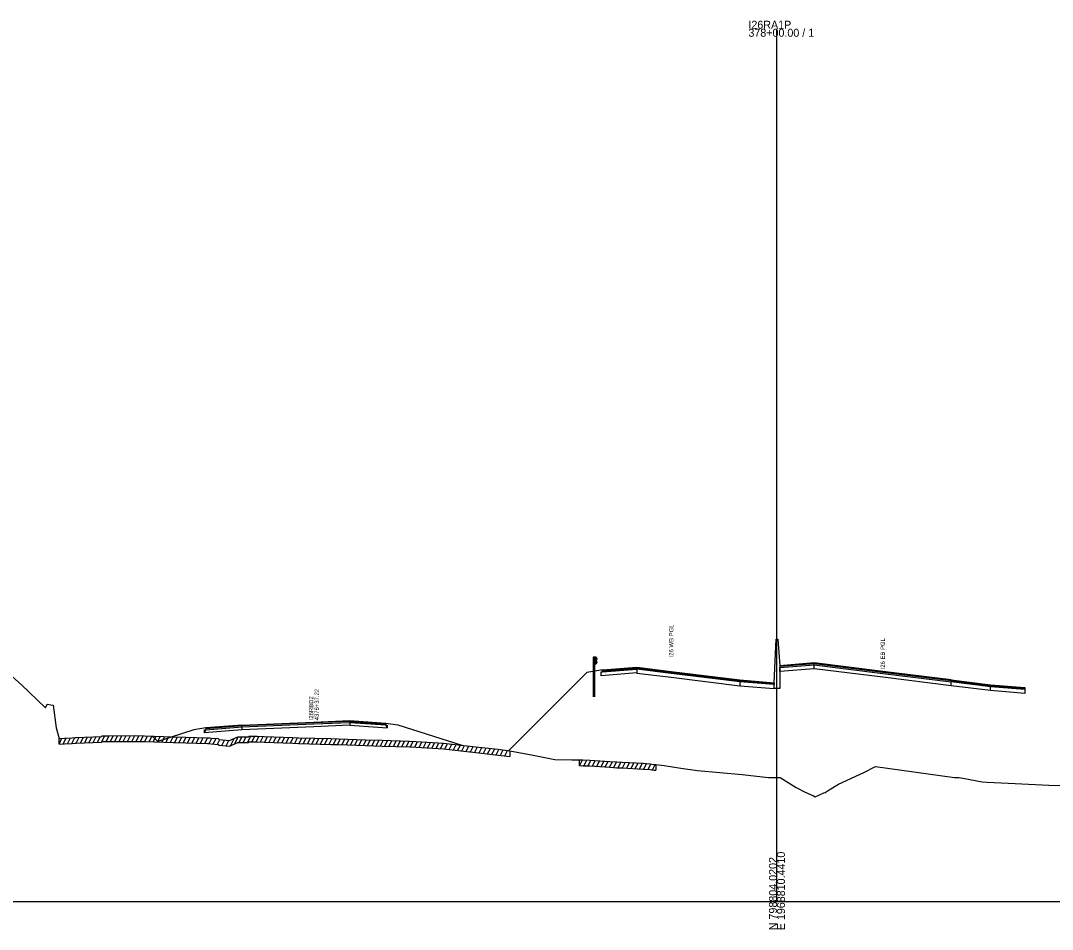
# Model space of a CAD drawing. Extents: x 1017 to 19997, y -1947 to 50737.
# Drawn here: x 14335.3 to 14696.4, y 27990.3 to 28308.2 of the extents above; entities that cross this region are included whole.
import ezdxf

# ---------------------------------------------------------------- set-up
doc = ezdxf.new("R2010")
doc.units = 0
for name, color, linetype in [('RD_GPK_XS_Cell', 7, 'Continuous'), ('RD_XS_Base', 7, 'Continuous'), ('RD_XS_ExGround', 7, 'Continuous'), ('RD_XS_ExPaveRet', 7, 'Continuous'), ('RD_XS_GR', 7, 'Continuous'), ('RD_XS_Greenside', 7, 'Continuous'), ('RD_XS_MedBWall', 7, 'Continuous'), ('RD_XS_Pave', 7, 'Continuous'), ('RD_XS_PaveOvlay', 7, 'Continuous'), ('RD_XS_TieSlope', 7, 'Continuous'), ('RD_XS_TX_Notes', 7, 'Continuous')]:
    doc.layers.add(name, color=color, linetype=linetype)

msp = doc.modelspace()

# ---------------------------------------------------------------- linework, layer by layer
at = {"layer": 'RD_GPK_XS_Cell'}
for p, q in [((14600, 28000), (14600, 28305.37)), ((14000, 28000), (14600, 28000)), ((14600, 28000), (15200, 28000))]:
    msp.add_line(p, q, dxfattribs=at)
at = {"layer": 'RD_XS_Base'}
for points in [[(14538.45, 28080.35), (14538.95, 28080.39), (14550.95, 28081.34)], [(14550.95, 28081.34), (14550.95, 28080)], [(14551, 28081.33), (14551, 28079.99)], [(14601, 28080.54), (14601, 28081.88)], [(14613, 28081.49), (14601, 28080.54)], [(14613, 28081.49), (14613, 28082.83)], [(14660.95, 28075.54), (14637, 28078.52), (14613, 28081.49)], [(14538.45, 28079.01), (14538.45, 28080.35)], [(14550.95, 28080), (14538.45, 28079.01)], [(14551, 28079.99), (14550.95, 28080)], [(14551, 28079.99), (14563, 28078.52), (14587, 28075.53)], [(14599, 28075.93), (14587, 28076.87)], [(14587, 28076.87), (14587, 28075.53)], [(14587, 28075.53), (14599, 28074.59)], [(14599, 28074.59), (14599, 28075.93)], [(14660.95, 28075.54), (14660.95, 28076.88)], [(14674.71, 28073.83), (14660.95, 28075.54)], [(14674.71, 28073.83), (14674.71, 28075.17)], [(14686.71, 28072.87), (14674.71, 28073.83)], [(14686.71, 28074.21), (14686.71, 28072.87)], [(14450.51, 28062.71), (14450.51, 28061.71)], [(14463.62, 28060.76), (14463.09, 28061.8), (14450.51, 28062.71)], [(14450.51, 28062.71), (14463.09, 28061.8), (14463.62, 28061.76)], [(14399.65, 28059.09), (14400.18, 28060.14), (14412.76, 28061.14)], [(14399.65, 28060.09), (14400.18, 28060.14), (14412.76, 28061.14)], [(14412.76, 28060.14), (14399.65, 28059.09)], [(14399.65, 28059.09), (14399.65, 28060.09)], [(14450.51, 28061.71), (14437.93, 28061.19), (14412.76, 28060.14)], [(14412.76, 28061.14), (14412.76, 28060.14)], [(14450.51, 28061.71), (14463.62, 28060.76)], [(14463.62, 28061.76), (14463.62, 28060.76)]]:
    msp.add_lwpolyline(points, dxfattribs=at)
at = {"layer": 'RD_XS_ExGround'}
msp.add_lwpolyline([(14330.42, 28080.54), (14335.48, 28075.94), (14344.09, 28067.83), (14344.64, 28069.14), (14345.92, 28068.85), (14346.72, 28068.78), (14347.8, 28060.82), (14348.76, 28057.12), (14350.74, 28057.19), (14353.42, 28057.29), (14354.47, 28057.45), (14354.77, 28057.46), (14363.62, 28057.83), (14363.83, 28058.04), (14366.32, 28058.05), (14375.46, 28058.08), (14378.7, 28058), (14388.8, 28057.71), (14389.35, 28057.69), (14400.72, 28057.32), (14401.52, 28057.29), (14402.06, 28057.24), (14404.48, 28057.03), (14404.8, 28056.72), (14408.45, 28056.34), (14411.31, 28057.65), (14411.77, 28057.65), (14415.11, 28057.67), (14415.35, 28057.87), (14417.17, 28057.9), (14418.07, 28057.91), (14420.58, 28057.81), (14430.54, 28057.41), (14432.6, 28057.35), (14443.95, 28057.02), (14446.53, 28056.93), (14455.97, 28056.64), (14461.86, 28056.44), (14471.44, 28056.17), (14473.79, 28056.03), (14483.34, 28055.44), (14490.43, 28054.65), (14495.67, 28054.09), (14502.4, 28053.3), (14506.56, 28052.78), (14514.7, 28051.22), (14522.29, 28049.72), (14528.21, 28049.6), (14530.93, 28049.56), (14531.63, 28049.58), (14532.06, 28049.56), (14534.49, 28049.48), (14541.54, 28049.03), (14543.99, 28048.87), (14545.81, 28048.77), (14553.21, 28048.4), (14555.66, 28048.21), (14556.25, 28048.13), (14556.9, 28048.03), (14557.65, 28048.03), (14560.5, 28047.59), (14566.38, 28046.64), (14572.2, 28045.87), (14587.86, 28044.43), (14597, 28043.46), (14600, 28043.44), (14601.17, 28043.43), (14606.71, 28039.9), (14609.88, 28038.33), (14612.79, 28036.97), (14613.39, 28036.69), (14616.42, 28038.03), (14616.89, 28038.24), (14618.3, 28039.14), (14621.51, 28041.1), (14630.4, 28045.22), (14634.52, 28047.24), (14662.14, 28043.45), (14663.58, 28043.39), (14665.03, 28043.19), (14671.82, 28041.94), (14673.53, 28041.82), (14683.36, 28041.3), (14695.15, 28040.74), (14714.54, 28040.24)], dxfattribs=at)
at = {"layer": 'RD_XS_ExPaveRet'}
for p, q in [((14348.76, 28055.12), (14349.78, 28057.16)), ((14348.76, 28055.12), (14348.76, 28057.12)), ((14350.26, 28055.18), (14351.28, 28057.21)), ((14351.76, 28055.23), (14352.78, 28057.27)), ((14353.26, 28055.29), (14354.34, 28057.43)), ((14353.42, 28055.29), (14354.47, 28055.45)), ((14354.47, 28055.45), (14354.77, 28055.46)), ((14354.76, 28055.46), (14355.78, 28057.51)), ((14354.77, 28055.46), (14363.62, 28055.83)), ((14356.26, 28055.53), (14357.28, 28057.57)), ((14357.76, 28055.59), (14358.78, 28057.63)), ((14359.26, 28055.65), (14360.28, 28057.69)), ((14360.76, 28055.71), (14361.78, 28057.75)), ((14362.26, 28055.77), (14363.28, 28057.82)), ((14363.62, 28055.83), (14363.83, 28056.04)), ((14363.76, 28055.97), (14364.8, 28058.05)), ((14363.83, 28056.04), (14366.32, 28056.05)), ((14365.26, 28056.05), (14366.26, 28058.05)), ((14366.32, 28056.05), (14375.46, 28056.08)), ((14366.76, 28056.05), (14367.76, 28058.06)), ((14368.26, 28056.06), (14369.26, 28058.06)), ((14369.76, 28056.06), (14370.76, 28058.07)), ((14371.26, 28056.07), (14372.26, 28058.07)), ((14372.76, 28056.07), (14373.76, 28058.08)), ((14374.26, 28056.08), (14375.26, 28058.08)), ((14375.46, 28056.08), (14378.7, 28056)), ((14375.76, 28056.08), (14376.75, 28058.05)), ((14377.26, 28056.04), (14378.25, 28058.02)), ((14378.7, 28056), (14388.8, 28055.71)), ((14378.76, 28056), (14379.75, 28057.97)), ((14380.26, 28055.96), (14381.25, 28057.93)), ((14381.76, 28055.91), (14382.75, 28057.88)), ((14383.26, 28055.87), (14384.25, 28057.84)), ((14384.76, 28055.83), (14385.75, 28057.8)), ((14386.26, 28055.78), (14387.25, 28057.75)), ((14387.76, 28055.74), (14388.75, 28057.71)), ((14388.8, 28055.71), (14389.35, 28055.69)), ((14389.26, 28055.69), (14390.25, 28057.66)), ((14389.35, 28055.69), (14400.72, 28055.32)), ((14390.76, 28055.64), (14391.75, 28057.61)), ((14392.26, 28055.59), (14393.25, 28057.56)), ((14393.76, 28055.55), (14394.75, 28057.51)), ((14395.26, 28055.5), (14396.25, 28057.46)), ((14396.76, 28055.45), (14397.75, 28057.42)), ((14398.26, 28055.4), (14399.25, 28057.37)), ((14399.76, 28055.35), (14400.75, 28057.32)), ((14401.26, 28055.3), (14402.23, 28057.23)), ((14402.76, 28055.18), (14403.72, 28057.09)), ((14404.26, 28055.05), (14405.08, 28056.69)), ((14405.76, 28054.62), (14406.71, 28056.52)), ((14407.26, 28054.46), (14408.21, 28056.36)), ((14408.45, 28054.34), (14411.31, 28055.65)), ((14408.76, 28054.48), (14410.06, 28057.08)), ((14410.26, 28055.17), (14411.5, 28057.65)), ((14411.31, 28055.65), (14411.77, 28055.65)), ((14411.76, 28055.65), (14412.77, 28057.66)), ((14411.77, 28055.65), (14415.11, 28055.67)), ((14413.26, 28055.66), (14414.27, 28057.67)), ((14414.76, 28055.67), (14415.86, 28057.87)), ((14415.11, 28055.67), (14415.35, 28055.87)), ((14415.35, 28055.87), (14417.17, 28055.9)), ((14416.26, 28055.88), (14417.27, 28057.9)), ((14417.17, 28055.9), (14418.07, 28055.91)), ((14417.76, 28055.91), (14418.75, 28057.89)), ((14418.07, 28055.91), (14420.58, 28055.81)), ((14419.26, 28055.87), (14420.24, 28057.83)), ((14420.58, 28055.81), (14430.54, 28055.41)), ((14420.76, 28055.8), (14421.74, 28057.76)), ((14422.26, 28055.74), (14423.24, 28057.7)), ((14423.76, 28055.68), (14424.74, 28057.64)), ((14425.26, 28055.62), (14426.24, 28057.58)), ((14426.76, 28055.56), (14427.74, 28057.52)), ((14428.26, 28055.5), (14429.24, 28057.46)), ((14429.76, 28055.44), (14430.74, 28057.4)), ((14431.26, 28055.39), (14432.25, 28057.36)), ((14432.76, 28055.34), (14433.75, 28057.32)), ((14434.26, 28055.3), (14435.25, 28057.27)), ((14435.76, 28055.26), (14436.75, 28057.23)), ((14437.26, 28055.21), (14438.25, 28057.19)), ((14438.76, 28055.17), (14439.75, 28057.14)), ((14440.26, 28055.13), (14441.25, 28057.1)), ((14441.76, 28055.08), (14442.75, 28057.06)), ((14443.26, 28055.04), (14444.25, 28057.01)), ((14444.76, 28054.99), (14445.75, 28056.96)), ((14446.26, 28054.94), (14447.25, 28056.91)), ((14447.76, 28054.89), (14448.75, 28056.86)), ((14449.26, 28054.85), (14450.25, 28056.82)), ((14450.76, 28054.8), (14451.75, 28056.77)), ((14452.26, 28054.75), (14453.25, 28056.72)), ((14453.76, 28054.71), (14454.75, 28056.68)), ((14455.26, 28054.66), (14456.25, 28056.63)), ((14456.76, 28054.61), (14457.75, 28056.58)), ((14458.26, 28054.56), (14459.25, 28056.53)), ((14459.76, 28054.51), (14460.75, 28056.48)), ((14461.26, 28054.46), (14462.25, 28056.43)), ((14462.76, 28054.42), (14463.75, 28056.39)), ((14464.26, 28054.38), (14465.25, 28056.35)), ((14465.76, 28054.33), (14466.75, 28056.31)), ((14467.26, 28054.29), (14468.25, 28056.26)), ((14468.76, 28054.25), (14469.75, 28056.22)), ((14470.26, 28054.21), (14471.25, 28056.18)), ((14471.76, 28054.15), (14472.73, 28056.1)), ((14473.26, 28054.07), (14474.23, 28056.01)), ((14474.76, 28053.97), (14475.73, 28055.91)), ((14476.26, 28053.88), (14477.23, 28055.82)), ((14477.76, 28053.79), (14478.73, 28055.73)), ((14479.26, 28053.69), (14480.23, 28055.63)), ((14480.76, 28053.6), (14481.73, 28055.54)), ((14482.26, 28053.51), (14483.23, 28055.45)), ((14348.76, 28055.12), (14350.74, 28055.19)), ((14350.74, 28055.19), (14353.42, 28055.29)), ((14400.72, 28055.32), (14401.52, 28055.29)), ((14401.52, 28055.29), (14402.06, 28055.24)), ((14402.06, 28055.24), (14404.48, 28055.03)), ((14404.48, 28055.03), (14404.8, 28054.72)), ((14404.8, 28054.72), (14408.45, 28054.34)), ((14430.54, 28055.41), (14432.6, 28055.35)), ((14432.6, 28055.35), (14443.95, 28055.02)), ((14443.95, 28055.02), (14446.53, 28054.93)), ((14446.53, 28054.93), (14455.97, 28054.64)), ((14455.97, 28054.64), (14461.86, 28054.44)), ((14461.86, 28054.44), (14471.44, 28054.17)), ((14471.44, 28054.17), (14473.79, 28054.03)), ((14473.79, 28054.03), (14483.34, 28053.44)), ((14483.34, 28053.44), (14490.43, 28052.65)), ((14483.76, 28053.39), (14484.71, 28055.29)), ((14485.26, 28053.23), (14486.21, 28055.12)), ((14486.76, 28053.06), (14487.71, 28054.96)), ((14488.26, 28052.89), (14489.21, 28054.79)), ((14489.76, 28052.73), (14490.71, 28054.62)), ((14490.43, 28052.65), (14495.67, 28052.09)), ((14491.26, 28052.56), (14492.21, 28054.46)), ((14492.76, 28052.4), (14493.71, 28054.3)), ((14494.26, 28052.24), (14495.21, 28054.14)), ((14495.67, 28052.09), (14502.4, 28051.3)), ((14495.76, 28052.08), (14496.71, 28053.97)), ((14497.26, 28051.9), (14498.21, 28053.79)), ((14498.76, 28051.72), (14499.71, 28053.61)), ((14500.26, 28051.55), (14501.21, 28053.44)), ((14501.76, 28051.37), (14502.71, 28053.26)), ((14503.26, 28051.19), (14504.2, 28053.07)), ((14504.76, 28051), (14505.7, 28052.89)), ((14506.56, 28052.78), (14506.56, 28050.78)), ((14502.4, 28051.3), (14506.56, 28050.78)), ((14530.93, 28047.56), (14531.94, 28049.57)), ((14530.93, 28047.56), (14530.93, 28049.56)), ((14532.43, 28047.55), (14533.41, 28049.52)), ((14533.93, 28047.5), (14534.91, 28049.45)), ((14535.43, 28047.42), (14536.4, 28049.35)), ((14536.93, 28047.32), (14537.9, 28049.26)), ((14538.43, 28047.22), (14539.4, 28049.16)), ((14539.93, 28047.13), (14540.9, 28049.07)), ((14541.43, 28047.03), (14542.4, 28048.97)), ((14542.93, 28046.93), (14543.9, 28048.87)), ((14544.43, 28046.84), (14545.41, 28048.79)), ((14545.93, 28046.77), (14546.91, 28048.72)), ((14547.43, 28046.69), (14548.41, 28048.64)), ((14548.93, 28046.62), (14549.91, 28048.57)), ((14550.43, 28046.54), (14551.41, 28048.49)), ((14551.93, 28046.47), (14552.91, 28048.42)), ((14553.43, 28046.39), (14554.39, 28048.31)), ((14530.93, 28047.56), (14531.63, 28047.58)), ((14531.63, 28047.58), (14532.06, 28047.56)), ((14532.06, 28047.56), (14534.49, 28047.48)), ((14534.49, 28047.48), (14541.54, 28047.03)), ((14541.54, 28047.03), (14543.99, 28046.87)), ((14543.99, 28046.87), (14545.81, 28046.77)), ((14545.81, 28046.77), (14553.21, 28046.4)), ((14553.21, 28046.4), (14555.66, 28046.21)), ((14554.93, 28046.27), (14555.89, 28048.18)), ((14555.66, 28046.21), (14556.25, 28046.13)), ((14556.25, 28046.13), (14556.9, 28046.03)), ((14556.43, 28046.1), (14557.4, 28048.03)), ((14556.9, 28046.03), (14557.65, 28046.03)), ((14557.65, 28048.03), (14557.65, 28046.03))]:
    msp.add_line(p, q, dxfattribs=at)
at = {"layer": 'RD_XS_GR'}
for points in [[(14536.22, 28085.54), (14535.72, 28085.54)], [(14535.72, 28085.54), (14535.72, 28080.54)], [(14536.22, 28080.62), (14536.22, 28085.54)], [(14536.71, 28085.54), (14536.22, 28085.54)], [(14536.22, 28085.54), (14536.22, 28083.18)], [(14536.71, 28085.54), (14536.95, 28084.94)], [(14536.71, 28083.18), (14536.71, 28085.54)], [(14536.95, 28084.94), (14536.72, 28084.34)], [(14536.72, 28084.34), (14536.95, 28083.78)], [(14536.22, 28083.18), (14536.71, 28083.18)], [(14536.95, 28083.78), (14536.71, 28083.18)], [(14536.22, 28080.62), (14535.72, 28080.54)], [(14535.72, 28080.54), (14535.72, 28071.62)], [(14536.22, 28071.62), (14536.22, 28080.62)]]:
    msp.add_lwpolyline(points, dxfattribs=at)
at = {"layer": 'RD_XS_Greenside'}
for points in [[(14536.95, 28080.74), (14533.45, 28080.18), (14506.11, 28052.84)], [(14538.95, 28081.06), (14536.95, 28080.74)], [(14395.98, 28060.12), (14383.38, 28056.05)], [(14400.18, 28060.77), (14395.98, 28060.12)], [(14463.09, 28062.43), (14467.29, 28061.81)], [(14467.29, 28061.81), (14489.69, 28054.76)]]:
    msp.add_lwpolyline(points, dxfattribs=at)
at = {"layer": 'RD_XS_MedBWall'}
for points in [[(14599, 28076.59), (14599.75, 28091.88), (14600.25, 28091.88), (14601, 28082.54)], [(14601, 28082.54), (14601, 28074.59)], [(14599, 28074.59), (14599, 28076.59)], [(14601, 28074.59), (14599, 28074.59)]]:
    msp.add_lwpolyline(points, dxfattribs=at)
at = {"layer": 'RD_XS_Pave'}
for points in [[(14550.95, 28081.34), (14538.95, 28080.39)], [(14538.95, 28080.39), (14538.95, 28080.73)], [(14550.95, 28081.68), (14551, 28081.67)], [(14550.95, 28081.34), (14550.95, 28081.68)], [(14551, 28081.33), (14550.95, 28081.34)], [(14551, 28081.67), (14551, 28081.33)], [(14587, 28076.87), (14563, 28079.86), (14551, 28081.33)], [(14613, 28083.17), (14601, 28082.22)], [(14601, 28081.88), (14613, 28082.83)], [(14601, 28082.22), (14601, 28081.88)], [(14613, 28082.83), (14613, 28083.17)], [(14660.95, 28077.22), (14637, 28080.19), (14613, 28083.17)], [(14613, 28082.83), (14637, 28079.86), (14660.95, 28076.88)], [(14587, 28077.21), (14587, 28076.87)], [(14587, 28077.21), (14599, 28076.27)], [(14660.95, 28077.22), (14674.71, 28075.51)], [(14660.95, 28076.88), (14660.95, 28077.22)], [(14599, 28076.27), (14599, 28075.93)], [(14674.71, 28075.17), (14660.95, 28076.88)], [(14674.71, 28075.51), (14674.71, 28075.17)], [(14686.71, 28074.21), (14674.71, 28075.17)], [(14686.71, 28074.55), (14686.71, 28074.21)], [(14450.51, 28063.03), (14437.93, 28062.51), (14412.76, 28061.46)], [(14412.76, 28061.14), (14437.93, 28062.19), (14450.51, 28062.71)], [(14450.51, 28062.71), (14450.51, 28063.03)], [(14450.51, 28063.03), (14463.09, 28062.12)], [(14463.09, 28061.8), (14450.51, 28062.71)], [(14412.76, 28061.46), (14400.18, 28060.46)], [(14400.18, 28060.14), (14412.76, 28061.14)], [(14400.18, 28060.46), (14400.18, 28060.14)], [(14412.76, 28061.46), (14412.76, 28061.14)], [(14463.09, 28062.12), (14463.09, 28061.8)]]:
    msp.add_lwpolyline(points, dxfattribs=at)
at = {"layer": 'RD_XS_PaveOvlay'}
for points in [[(14538.95, 28081.06), (14550.95, 28082.02)], [(14550.95, 28081.68), (14538.95, 28080.73)], [(14538.95, 28080.73), (14538.95, 28081.06)], [(14550.95, 28082.02), (14550.95, 28081.68)], [(14551, 28082.01), (14550.95, 28082.02)], [(14551, 28082.01), (14563, 28080.52), (14587, 28077.55)], [(14551, 28081.67), (14551, 28082.01)], [(14587, 28077.21), (14563, 28080.19), (14551, 28081.67)], [(14613, 28083.5), (14601, 28082.54)], [(14601, 28082.54), (14601, 28082.22)], [(14613, 28083.17), (14613, 28083.5)], [(14660.95, 28077.56), (14637, 28080.52), (14613, 28083.5)], [(14587, 28077.55), (14587, 28077.21)], [(14587, 28077.55), (14599, 28076.59)], [(14660.95, 28077.56), (14674.71, 28075.85)], [(14660.95, 28077.22), (14660.95, 28077.56)], [(14599, 28076.59), (14599, 28076.27)], [(14674.71, 28075.85), (14686.71, 28074.89)], [(14674.71, 28075.51), (14674.71, 28075.85)], [(14686.71, 28074.55), (14674.71, 28075.51)], [(14686.71, 28074.89), (14686.71, 28074.55)], [(14412.76, 28061.78), (14437.93, 28062.83), (14450.51, 28063.35)], [(14450.51, 28063.35), (14450.51, 28063.03)], [(14450.51, 28063.35), (14463.09, 28062.43)], [(14412.76, 28061.78), (14400.18, 28060.77)], [(14400.18, 28060.77), (14400.18, 28060.46)], [(14412.76, 28061.46), (14412.76, 28061.78)], [(14463.09, 28062.43), (14463.09, 28062.12)]]:
    msp.add_lwpolyline(points, dxfattribs=at)
at = {"layer": 'RD_XS_TieSlope'}
msp.add_lwpolyline([(14383.38, 28056.05), (14381.4, 28057.92)], dxfattribs=at)

# ---------------------------------------------------------------- texts
at = {"layer": 'RD_GPK_XS_Cell'}
for s, p in [('I26RA1P', (14590, 28305.37)), ('378+00.00 / 1', (14590, 28302.57))]:
    msp.add_text(s, height=2.8, dxfattribs=at).set_placement(p)
for s, p in [('E 1968810.4410', (14602.8, 27990)), ('N 798804.0202', (14600, 27990))]:
    msp.add_text(s, height=2.8, rotation=90, dxfattribs=at).set_placement(p)
at = {"layer": 'RD_XS_TX_Notes'}
for s, p in [('I26 WB PGL', (14563.75, 28085.46)), ('I26 EB PGL', (14637.75, 28081.26)), (' 4378+37.22', (14439.68, 28062.86)), (' I26RBD2', (14437.73, 28062.86))]:
    msp.add_text(s, height=1.5, rotation=90, dxfattribs=at).set_placement(p)

doc.saveas('drawing.dxf')
